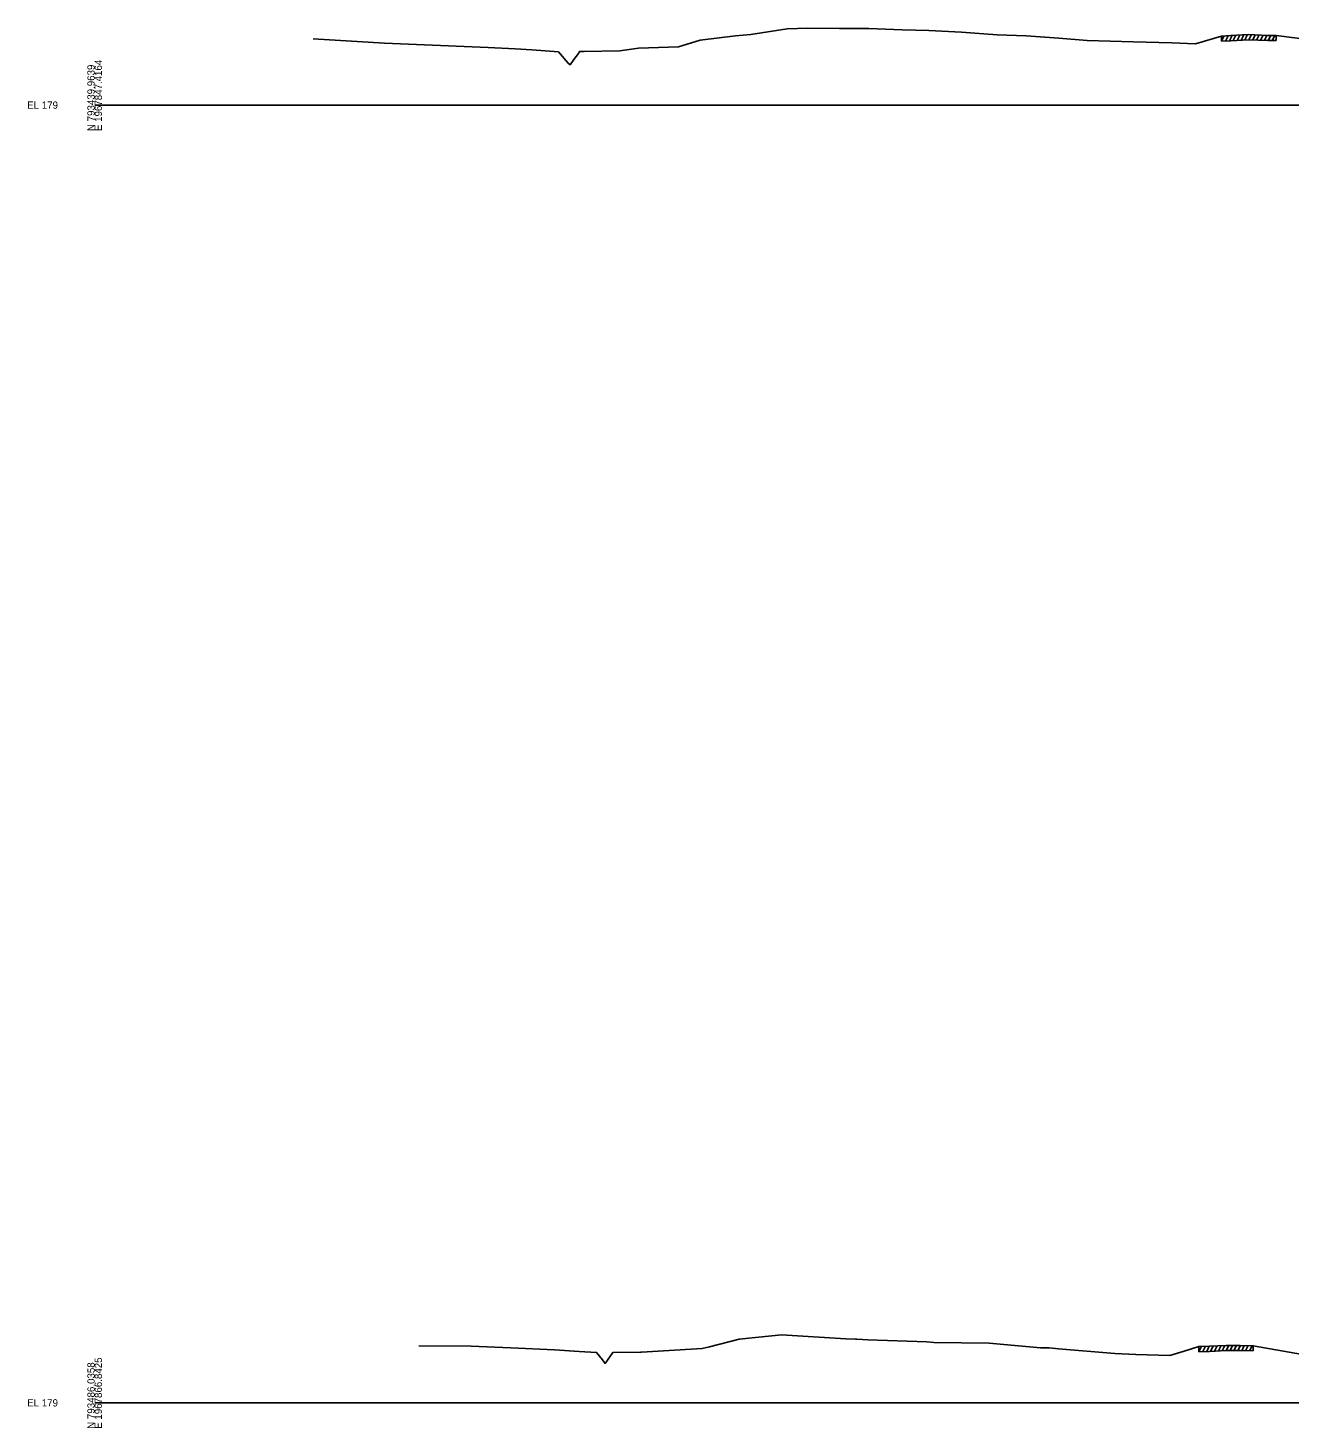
# Model space of a CAD drawing. Extents: x 1017 to 19997, y -1947 to 50737.
# Drawn here: x 15974 to 16460, y 31990 to 32530 of the extents above; entities that cross this region are included whole.
import ezdxf

# ---------------------------------------------------------------- set-up
doc = ezdxf.new("R2010")
doc.units = 0
for name, color, linetype in [('RD_GPK_XS_Cell', 7, 'Continuous'), ('RD_XS_ExGround', 7, 'Continuous'), ('RD_XS_ExPaveRet', 7, 'Continuous')]:
    doc.layers.add(name, color=color, linetype=linetype)

msp = doc.modelspace()

# ---------------------------------------------------------------- linework, layer by layer
at = {"layer": 'RD_GPK_XS_Cell'}
for p, q in [((16000, 32500), (16600, 32500)), ((16000, 32000), (16600, 32000))]:
    msp.add_line(p, q, dxfattribs=at)
at = {"layer": 'RD_XS_ExGround'}
for points in [[(16084.24, 32525.5), (16111.75, 32523.84), (16124.02, 32523.31), (16151.63, 32522.14), (16162.06, 32521.71), (16168.46, 32521.36), (16178.7, 32520.5), (16182.44, 32516.16), (16183.18, 32515.57), (16184.61, 32517.62), (16186.43, 32519.94), (16186.79, 32520.61), (16188.63, 32520.68), (16202.39, 32520.94), (16209.6, 32521.95), (16224.96, 32522.43), (16233.31, 32525.01), (16246.98, 32526.63), (16252.89, 32527.15), (16266.86, 32529.38), (16274.81, 32529.71), (16287.02, 32529.49), (16298.27, 32529.56), (16311.14, 32529.01), (16321.42, 32528.71), (16334.03, 32528.08), (16347.74, 32527.04), (16358.91, 32526.7), (16371.54, 32525.82), (16382.46, 32524.9), (16400.2, 32524.4), (16415.05, 32523.95), (16424.21, 32523.67), (16431.09, 32525.72), (16434.26, 32526.62), (16437.81, 32526.78), (16444.68, 32527.2), (16452.11, 32526.88), (16455.34, 32526.88), (16474.41, 32524.36)], [(16124.95, 32021.91), (16145.07, 32021.8), (16160.39, 32021.16), (16177.21, 32020.43), (16186.65, 32019.84), (16193.44, 32019.42), (16195.7, 32016.61), (16196.72, 32015.18), (16197.64, 32016.48), (16199.64, 32019.39), (16210.37, 32019.53), (16210.77, 32019.54), (16234.08, 32021), (16236.91, 32021.61), (16248.32, 32024.54), (16260.97, 32025.87), (16264.64, 32026.15), (16289.5, 32024.6), (16293.15, 32024.49), (16293.72, 32024.48), (16295.92, 32024.38), (16298, 32024.29), (16320.64, 32023.45), (16323.33, 32023.31), (16344.64, 32022.99), (16364.45, 32021.25), (16367.8, 32021.14), (16371.36, 32020.84), (16393.1, 32019), (16401.22, 32018.68), (16414.36, 32018.18), (16419.9, 32019.87), (16425.52, 32021.7), (16429.66, 32021.84), (16436, 32022.13), (16441.43, 32022.11), (16446.46, 32022), (16464.66, 32018.72)]]:
    msp.add_lwpolyline(points, dxfattribs=at)
at = {"layer": 'RD_XS_ExPaveRet'}
for p, q in [((16434.26, 32524.62), (16435.28, 32526.67)), ((16434.26, 32524.62), (16434.26, 32526.62)), ((16435.76, 32524.69), (16436.78, 32526.73)), ((16437.26, 32524.75), (16438.28, 32526.81)), ((16438.76, 32524.84), (16439.79, 32526.9)), ((16440.26, 32524.93), (16441.29, 32526.99)), ((16441.76, 32525.02), (16442.79, 32527.08)), ((16443.26, 32525.11), (16444.29, 32527.18)), ((16444.76, 32525.2), (16445.73, 32527.16)), ((16446.26, 32525.13), (16447.23, 32527.09)), ((16447.76, 32525.07), (16448.73, 32527.03)), ((16449.26, 32525), (16450.23, 32526.96)), ((16450.76, 32524.94), (16451.73, 32526.9)), ((16452.26, 32524.88), (16453.25, 32526.88)), ((16453.76, 32524.88), (16454.75, 32526.88)), ((16455.34, 32526.88), (16455.34, 32524.88)), ((16434.26, 32524.62), (16437.81, 32524.78)), ((16437.81, 32524.78), (16444.68, 32525.2)), ((16444.68, 32525.2), (16452.11, 32524.88)), ((16452.11, 32524.88), (16455.34, 32524.88)), ((16425.52, 32019.7), (16426.54, 32021.74)), ((16425.52, 32019.7), (16425.52, 32021.7)), ((16425.52, 32019.7), (16429.66, 32019.84)), ((16427.02, 32019.75), (16428.04, 32021.79)), ((16428.52, 32019.8), (16429.54, 32021.83)), ((16429.66, 32019.84), (16436, 32020.13)), ((16430.02, 32019.85), (16431.05, 32021.9)), ((16431.52, 32019.92), (16432.55, 32021.97)), ((16433.02, 32019.99), (16434.05, 32022.04)), ((16434.52, 32020.06), (16435.55, 32022.11)), ((16436, 32020.13), (16441.43, 32020.11)), ((16436.02, 32020.13), (16437.02, 32022.13)), ((16437.52, 32020.12), (16438.52, 32022.12)), ((16439.02, 32020.12), (16440.02, 32022.11)), ((16440.52, 32020.11), (16441.52, 32022.11)), ((16441.43, 32020.11), (16446.46, 32020)), ((16442.02, 32020.1), (16443.01, 32022.08)), ((16443.52, 32020.07), (16444.51, 32022.04)), ((16445.02, 32020.03), (16446.01, 32022.01)), ((16446.46, 32022), (16446.46, 32020))]:
    msp.add_line(p, q, dxfattribs=at)

# ---------------------------------------------------------------- texts
at = {"layer": 'RD_GPK_XS_Cell'}
for s, p in [('N 793439.9639', (16000, 32490)), ('E 1967847.4164', (16002.8, 32490)), ('N 793486.0358', (16000, 31990)), ('E 1967866.8425', (16002.8, 31990))]:
    msp.add_text(s, height=2.8, rotation=90, dxfattribs=at).set_placement(p)
for p in [(15974, 32498.6), (15974, 31998.6)]:
    msp.add_text('EL 179', height=2.8, dxfattribs=at).set_placement(p)

doc.saveas('drawing.dxf')
